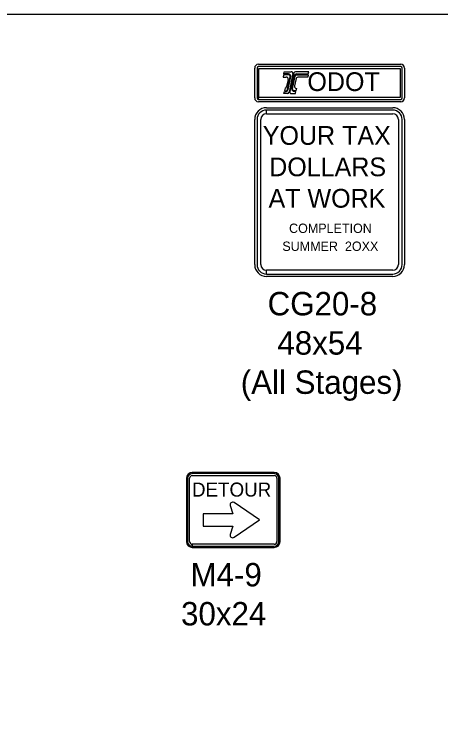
# Model space of a CAD drawing. Extents: x 1458 to 4498, y 17709 to 24109.
# Drawn here: x 1776.2 to 2049.2, y 21444.2 to 21909.1 of the extents above; entities that cross this region are included whole.
import ezdxf

# ---------------------------------------------------------------- set-up
doc = ezdxf.new("R2010")
doc.units = 0
doc.layers.add('P_TRAF_TCP_General', color=7, linetype='Continuous')

msp = doc.modelspace()

# ---------------------------------------------------------------- linework, layer by layer
at = {"layer": 'P_TRAF_TCP_General'}
for p, q in [((1932.53, 21877.28), (2023.69, 21877.28)), ((2023.69, 21875.78), (1932.53, 21875.78)), ((1930.13, 21855.68), (1930.13, 21874.88)), ((1931.63, 21874.88), (1931.63, 21855.68)), ((1932.83, 21855.98), (1932.83, 21874.58)), ((1932.83, 21874.58), (2023.39, 21874.58)), ((1948.78, 21871.11), (1948.98, 21872.51)), ((1951.82, 21871.11), (1948.78, 21871.11)), ((1948.98, 21872.51), (1953.58, 21872.51)), ((1954.59, 21871.29), (1952.19, 21859.32)), ((1955.19, 21871.71), (1952.6, 21859.74)), ((1964.8, 21872.51), (1956.19, 21872.51)), ((1956.99, 21871.11), (1964.4, 21871.11)), ((1964.4, 21871.11), (1964.8, 21872.51)), ((2023.39, 21874.58), (2023.39, 21855.98)), ((2024.59, 21855.68), (2024.59, 21874.88)), ((2026.09, 21874.88), (2026.09, 21855.68)), ((1948.58, 21870.51), (1948.38, 21869.11)), ((1948.38, 21869.11), (1950.27, 21869.11)), ((1951.78, 21870.51), (1948.58, 21870.51)), ((1951.58, 21867.47), (1950.58, 21863.07)), ((1951.19, 21861.13), (1952.78, 21869.29)), ((1951.58, 21861.05), (1953.21, 21869.42)), ((1953.97, 21861.59), (1955.6, 21869.97)), ((1954.39, 21861.52), (1955.99, 21869.68)), ((1956.63, 21868.09), (1955.58, 21863.47)), ((1956.99, 21870.51), (1964.4, 21870.51)), ((1964.2, 21869.11), (1958.35, 21869.11)), ((1964.4, 21870.51), (1964.2, 21869.11)), ((1949.59, 21861.94), (1949.18, 21860.3)), ((1956.97, 21861.82), (1956.59, 21860.3)), ((1948.78, 21858.5), (1949.18, 21859.9)), ((1951.19, 21858.5), (1948.78, 21858.5)), ((1949.18, 21860.3), (1950.19, 21860.3)), ((1949.18, 21859.9), (1950.19, 21859.9)), ((1953.6, 21858.5), (1956.19, 21858.5)), ((1956.59, 21859.9), (1955.36, 21859.9)), ((1956.59, 21860.3), (1955.4, 21860.3)), ((1956.19, 21858.5), (1956.59, 21859.9)), ((1932.53, 21854.78), (1932.83, 21855.98)), ((1932.53, 21854.78), (2023.69, 21854.78)), ((2023.69, 21853.28), (1932.53, 21853.28)), ((2023.39, 21855.98), (1932.83, 21855.98)), ((1937.63, 21849.44), (2018.59, 21849.44)), ((1937.63, 21845.54), (1937.63, 21847.94)), ((2018.59, 21847.94), (1937.63, 21847.94)), ((1937.63, 21845.54), (2018.59, 21845.54)), ((1930.13, 21748.94), (1930.13, 21841.94)), ((1931.63, 21841.94), (1931.63, 21748.94)), ((1934.03, 21748.94), (1934.03, 21841.94)), ((2022.19, 21841.94), (2022.19, 21748.94)), ((2024.59, 21748.94), (2024.59, 21841.94)), ((2026.09, 21841.94), (2026.09, 21748.94)), ((1937.63, 21742.94), (1937.63, 21745.34)), ((2018.59, 21745.34), (1937.63, 21745.34)), ((1937.63, 21742.94), (2018.59, 21742.94)), ((2018.59, 21741.44), (1937.63, 21741.44)), ((1942.63, 21615.84), (1890.15, 21615.84)), ((1886.4, 21612.09), (1886.4, 21571.6)), ((1887.15, 21612.09), (1887.15, 21571.6)), ((1887.15, 21612.09), (1887.15, 21571.6)), ((1888.4, 21571.6), (1888.4, 21612.09)), ((1942.63, 21615.09), (1890.15, 21615.09)), ((1942.63, 21615.09), (1890.15, 21615.09)), ((1890.15, 21613.84), (1942.63, 21613.84)), ((1944.38, 21612.09), (1944.38, 21571.6)), ((1945.63, 21571.6), (1945.63, 21612.09)), ((1945.63, 21571.6), (1945.63, 21612.09)), ((1946.38, 21571.6), (1946.38, 21612.09)), ((1914.5, 21594.71), (1916.05, 21589.36)), ((1933.28, 21585.42), (1916.87, 21596.53)), ((1916.05, 21589.36), (1897.12, 21589.36)), ((1916.89, 21574.32), (1933.28, 21585.42)), ((1897.12, 21581.47), (1916.05, 21581.47)), ((1916.05, 21581.47), (1914.48, 21576.07)), ((1890.15, 21568.61), (1890.15, 21569.86)), ((1942.63, 21569.86), (1890.16, 21569.86)), ((1890.16, 21569.86), (1890.16, 21568.61)), ((1890.15, 21568.61), (1942.63, 21568.61)), ((1890.15, 21567.86), (1942.63, 21567.86)), ((1890.16, 21568.61), (1942.63, 21568.61))]:
    msp.add_line(p, q, dxfattribs=at)
msp.add_lwpolyline([(4498.44, 21909.14), (1458.44, 21909.14), (1458.44, 19909.14), (4498.44, 19909.14)], close=True, dxfattribs=at)
msp.add_lwpolyline([(1897.12, 21589.36), (1897.12, 21581.47)], dxfattribs=at)
for centre, radius, start, end in [((1932.53, 21874.88), 2.4, 90, 180), ((1932.53, 21874.88), 0.9, 90, 180), ((2023.69, 21874.88), 2.4, 0, 90), ((2023.69, 21874.88), 0.9, 0, 90), ((1951.82, 21869.69), 1.42, 348.9545, 90), ((1953.58, 21871.49), 1.02, 348.6865, 90), ((1956.19, 21871.49), 1.02, 90, 167.7737), ((1956.99, 21869.69), 1.42, 90, 168.9545), ((1950.27, 21867.77), 1.34, 347.1843, 90), ((1951.78, 21869.49), 1.02, 348.9575, 90), ((1956.99, 21869.49), 1.02, 90, 168.9583), ((1958.13, 21867.52), 1.61, 82.2506, 159.0337), ((1949.04, 21863.42), 1.57, 290.5607, 347.1873), ((1956.88, 21863.16), 1.34, 166.521, 273.7673), ((1950.19, 21861.32), 1.02, 270, 348.9598), ((1950.19, 21861.32), 1.42, 270, 348.9561), ((1951.19, 21859.52), 1.02, 270, 348.685), ((1953.6, 21859.52), 1.02, 167.7719, 270), ((1955.36, 21861.32), 1.42, 168.9489, 270), ((1955.4, 21861.32), 1.02, 168.9598, 270), ((1932.53, 21855.68), 2.4, 180, 270), ((1932.53, 21855.68), 0.9, 180, 270), ((2023.69, 21855.68), 2.4, 270, 0), ((2023.69, 21855.68), 0.9, 270, 0), ((1937.63, 21841.94), 7.5, 90, 180), ((1937.63, 21841.94), 6, 90, 180), ((2018.59, 21841.94), 7.5, 0, 90), ((2018.59, 21841.94), 6, 0, 90), ((1937.63, 21841.94), 3.6, 90, 180), ((2018.59, 21841.94), 3.6, 0, 90), ((1937.63, 21748.94), 7.5, 180, 270), ((1937.63, 21748.94), 6, 180, 270), ((1937.63, 21748.94), 3.6, 180, 270), ((2018.59, 21748.94), 7.5, 270, 0), ((2018.59, 21748.94), 6, 270, 0), ((2018.59, 21748.94), 3.6, 270, 0), ((1890.15, 21612.09), 3.75, 90, 180), ((1942.63, 21612.09), 3.75, 0, 90), ((1890.15, 21612.09), 3, 90, 180), ((1890.15, 21612.09), 3, 90, 180), ((1890.15, 21612.09), 1.75, 90, 180), ((1942.63, 21612.09), 3, 0, 90), ((1942.63, 21612.09), 3, 0, 90), ((1942.63, 21612.09), 1.75, 0, 90), ((1916, 21595.2), 1.58, 56.7042, 198.0653), ((1916, 21575.63), 1.58, 163.8223, 304.1163), ((1890.15, 21571.6), 3.75, 180, 270), ((1890.15, 21571.6), 3, 180, 270), ((1890.15, 21571.6), 3, 180, 270), ((1890.15, 21571.6), 1.75, 180, 270), ((1942.63, 21571.6), 3, 270, 0), ((1942.63, 21571.6), 3, 270, 0), ((1942.63, 21571.6), 1.75, 270, 0), ((1942.63, 21571.6), 3.75, 270, 0)]:
    msp.add_arc(centre, radius, start, end, dxfattribs=at)

# ---------------------------------------------------------------- texts
for s, height, p in [('ODOT', 12, (1963.9, 21860.14)), ('YOUR TAX', 12, (1935.3, 21825.68)), ('DOLLARS', 12, (1939.41, 21805.56)), ('AT WORK', 12, (1939, 21785.44)), ('COMPLETION  ', 6, (1952.14, 21769.23)), ('SUMMER  2OXX', 6, (1947.83, 21757.73)), ('CG20-8', 14.994, (1938.4, 21716.45)), ('48x54', 14.994, (1944.66, 21691.31)), ('(All Stages)', 14.994, (1921.2, 21666.18)), ('DETOUR', 8.996, (1889.93, 21600.38)), ('M4-9', 14.994, (1888.99, 21542.87)), ('30x24', 14.994, (1882.94, 21517.88))]:
    msp.add_text(s, height=height, dxfattribs=at).set_placement(p)

doc.saveas('drawing.dxf')
